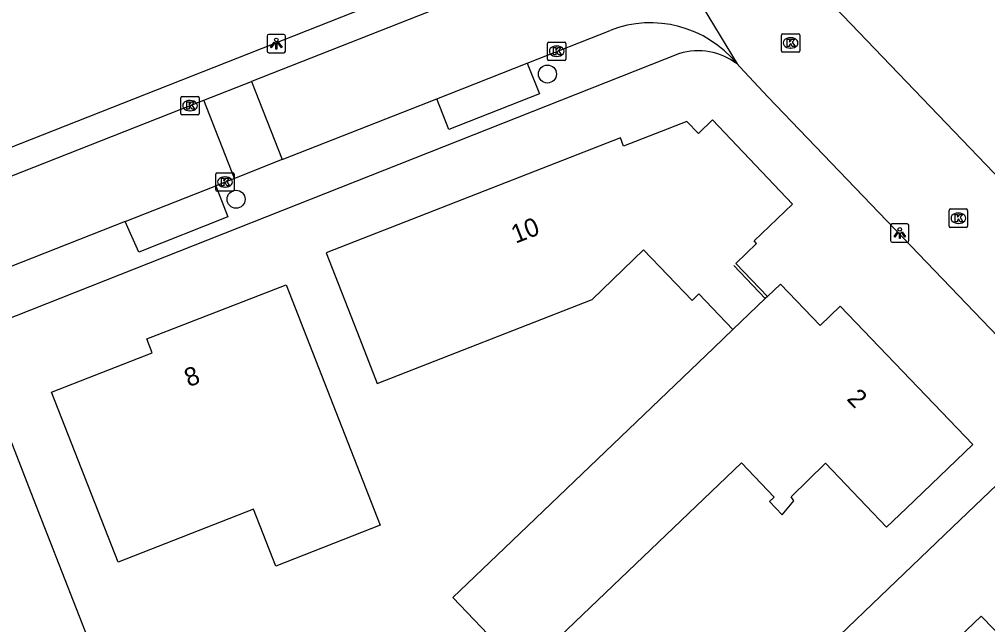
# Model space of a CAD drawing. Extents: x 159503 to 160347, y 382525 to 383272.
# Drawn here: x 159840.7 to 159893.2, y 382910.4 to 382943.2 of the extents above; entities that cross this region are included whole.
import ezdxf

# ---------------------------------------------------------------- set-up
doc = ezdxf.new("R2010")
doc.units = 0
for name, color, linetype in [('IMGEO_Boom', 7, 'Continuous'), ('IMGEO_Kolk', 7, 'Continuous'), ('IMGEO_Lichtpunt', 7, 'Continuous'), ('IMGEO_Muur', 7, 'Continuous'), ('IMGEO_Pand', 7, 'Continuous'), ('IMGEO_Pand_nummerreeks', 7, 'Continuous'), ('IMGEO_Rijbaan_lokaal_open', 7, 'Continuous'), ('IMGEO_Voetpad_open', 7, 'Continuous')]:
    doc.layers.add(name, color=color, linetype=linetype)

msp = doc.modelspace()

# ---------------------------------------------------------------- linework, layer by layer
at = {"layer": 'IMGEO_Boom'}
for centre in [(159869.34, 382940.263), (159852.44, 382933.464)]:
    msp.add_circle(centre, 0.489, dxfattribs=at)
at = {"layer": 'IMGEO_Kolk'}
for p, q in [((159869.417, 382941.998), (159870.269, 382941.998)), ((159882.033, 382941.524), (159882.033, 382942.376)), ((159882.108, 382942.45), (159882.96, 382942.45)), ((159882.521, 382942.23), (159882.546, 382942.23)), ((159883.034, 382942.376), (159883.034, 382941.524)), ((159869.342, 382941.072), (159869.342, 382941.924)), ((159869.83, 382941.778), (159869.855, 382941.778)), ((159870.343, 382941.924), (159870.343, 382941.072)), ((159882.544, 382941.67), (159882.519, 382941.67)), ((159870.269, 382940.998), (159869.417, 382940.998)), ((159869.853, 382941.218), (159869.828, 382941.218)), ((159882.96, 382941.45), (159882.108, 382941.45)), ((159849.443, 382938.12), (159849.443, 382938.972)), ((159849.518, 382939.046), (159850.37, 382939.046)), ((159849.931, 382938.826), (159849.956, 382938.826)), ((159850.444, 382938.972), (159850.444, 382938.12)), ((159850.37, 382938.046), (159849.518, 382938.046)), ((159849.954, 382938.266), (159849.929, 382938.266)), ((159851.337, 382933.975), (159851.337, 382934.827)), ((159851.412, 382934.901), (159852.264, 382934.901)), ((159851.825, 382934.681), (159851.85, 382934.681)), ((159852.338, 382934.827), (159852.338, 382933.975)), ((159851.848, 382934.121), (159851.823, 382934.121)), ((159852.264, 382933.901), (159851.412, 382933.901)), ((159891.14, 382932.01), (159891.14, 382932.862)), ((159891.215, 382932.936), (159892.067, 382932.936)), ((159891.628, 382932.716), (159891.653, 382932.716)), ((159892.141, 382932.862), (159892.141, 382932.01)), ((159891.651, 382932.156), (159891.626, 382932.156)), ((159892.067, 382931.936), (159891.215, 382931.936))]:
    msp.add_line(p, q, dxfattribs=at)
for points in [[(159869.417, 382941.998), (159870.269, 382941.998)], [(159882.033, 382941.524), (159882.033, 382942.376)], [(159882.108, 382942.45), (159882.96, 382942.45)], [(159882.354, 382942.15), (159882.477, 382942.15), (159882.477, 382941.999), (159882.607, 382942.15), (159882.771, 382942.15), (159882.625, 382941.999), (159882.778, 382941.75), (159882.626, 382941.75), (159882.541, 382941.914), (159882.477, 382941.847), (159882.477, 382941.75), (159882.354, 382941.75), (159882.354, 382942.15)], [(159883.034, 382942.376), (159883.034, 382941.524)], [(159869.342, 382941.072), (159869.342, 382941.924)], [(159869.663, 382941.698), (159869.786, 382941.698), (159869.786, 382941.547), (159869.916, 382941.698), (159870.08, 382941.698), (159869.934, 382941.547), (159870.087, 382941.298), (159869.935, 382941.298), (159869.85, 382941.462), (159869.786, 382941.395), (159869.786, 382941.298), (159869.663, 382941.298), (159869.663, 382941.698)], [(159870.343, 382941.924), (159870.343, 382941.072)], [(159870.269, 382940.998), (159869.417, 382940.998)], [(159882.96, 382941.45), (159882.108, 382941.45)], [(159849.443, 382938.12), (159849.443, 382938.972)], [(159849.518, 382939.046), (159850.37, 382939.046)], [(159850.444, 382938.972), (159850.444, 382938.12)], [(159849.764, 382938.746), (159849.887, 382938.746), (159849.887, 382938.595), (159850.017, 382938.746), (159850.181, 382938.746), (159850.035, 382938.595), (159850.188, 382938.346), (159850.036, 382938.346), (159849.951, 382938.51), (159849.887, 382938.443), (159849.887, 382938.346), (159849.764, 382938.346), (159849.764, 382938.746)], [(159850.37, 382938.046), (159849.518, 382938.046)], [(159851.337, 382933.975), (159851.337, 382934.827)], [(159851.412, 382934.901), (159852.264, 382934.901)], [(159852.338, 382934.827), (159852.338, 382933.975)], [(159851.658, 382934.601), (159851.781, 382934.601), (159851.781, 382934.45), (159851.911, 382934.601), (159852.075, 382934.601), (159851.929, 382934.45), (159852.082, 382934.201), (159851.93, 382934.201), (159851.845, 382934.365), (159851.781, 382934.298), (159851.781, 382934.201), (159851.658, 382934.201), (159851.658, 382934.601)], [(159852.264, 382933.901), (159851.412, 382933.901)], [(159891.14, 382932.01), (159891.14, 382932.862)], [(159891.215, 382932.936), (159892.067, 382932.936)], [(159891.461, 382932.636), (159891.584, 382932.636), (159891.584, 382932.485), (159891.714, 382932.636), (159891.878, 382932.636), (159891.732, 382932.485), (159891.885, 382932.236), (159891.733, 382932.236), (159891.648, 382932.4), (159891.584, 382932.333), (159891.584, 382932.236), (159891.461, 382932.236), (159891.461, 382932.636)], [(159892.141, 382932.862), (159892.141, 382932.01)], [(159892.067, 382931.936), (159891.215, 382931.936)]]:
    msp.add_lwpolyline(points, dxfattribs=at)
for centre, start, end in [((159869.419, 382941.922), 91.552, 178.448), ((159869.419, 382941.922), 91.552, 178.448), ((159870.267, 382941.922), 1.552, 88.448), ((159870.267, 382941.922), 1.552, 88.448), ((159882.11, 382942.374), 91.552, 178.448), ((159882.11, 382942.374), 91.552, 178.448), ((159882.958, 382942.374), 1.552, 88.448), ((159882.958, 382942.374), 1.552, 88.448), ((159882.11, 382941.526), 181.552, 268.448), ((159882.11, 382941.526), 181.552, 268.448), ((159882.958, 382941.526), 271.552, 358.448), ((159882.958, 382941.526), 271.552, 358.448), ((159869.419, 382941.074), 181.552, 268.448), ((159869.419, 382941.074), 181.552, 268.448), ((159870.267, 382941.074), 271.552, 358.448), ((159870.267, 382941.074), 271.552, 358.448), ((159849.52, 382938.97), 91.552, 178.448), ((159849.52, 382938.97), 91.552, 178.448), ((159850.368, 382938.97), 1.552, 88.448), ((159850.368, 382938.97), 1.552, 88.448), ((159849.52, 382938.122), 181.552, 268.448), ((159849.52, 382938.122), 181.552, 268.448), ((159850.368, 382938.122), 271.552, 358.448), ((159850.368, 382938.122), 271.552, 358.448), ((159851.414, 382934.825), 91.552, 178.448), ((159851.414, 382934.825), 91.552, 178.448), ((159852.262, 382934.825), 1.552, 88.448), ((159852.262, 382934.825), 1.552, 88.448), ((159851.414, 382933.977), 181.552, 268.448), ((159851.414, 382933.977), 181.552, 268.448), ((159852.262, 382933.977), 271.552, 358.448), ((159852.262, 382933.977), 271.552, 358.448), ((159891.217, 382932.86), 91.552, 178.448), ((159891.217, 382932.86), 91.552, 178.448), ((159892.065, 382932.86), 1.552, 88.448), ((159892.065, 382932.86), 1.552, 88.448), ((159891.217, 382932.012), 181.552, 268.448), ((159891.217, 382932.012), 181.552, 268.448), ((159892.065, 382932.012), 271.552, 358.448), ((159892.065, 382932.012), 271.552, 358.448)]:
    msp.add_arc(centre, 0.0765, start, end, dxfattribs=at)
for centre, major_axis, ratio, start_param, end_param in [((159882.52, 382941.95), (-0.387, 0.002), 0.722429, 4.712389, 7.853982), ((159882.545, 382941.95), (-0.39, 0.002), 0.717154, 1.570796, 4.712389), ((159869.829, 382941.498), (-0.387, 0.002), 0.722429, 4.712389, 7.853982), ((159869.854, 382941.498), (-0.39, 0.002), 0.717154, 1.570796, 4.712389), ((159849.93, 382938.546), (-0.387, 0.002), 0.722429, 4.712389, 7.853982), ((159849.955, 382938.546), (-0.39, 0.002), 0.717154, 1.570796, 4.712389), ((159851.824, 382934.401), (-0.387, 0.002), 0.722429, 4.712389, 7.853982), ((159851.849, 382934.401), (-0.39, 0.002), 0.717154, 1.570796, 4.712389), ((159891.627, 382932.436), (-0.387, 0.002), 0.722429, 4.712389, 7.853982), ((159891.652, 382932.436), (-0.39, 0.002), 0.717154, 1.570796, 4.712389)]:
    msp.add_ellipse(centre, major_axis=major_axis, ratio=ratio, start_param=start_param, end_param=end_param, dxfattribs=at)
at = {"layer": 'IMGEO_Lichtpunt'}
for p, q in [((159854.125, 382942.319), (159854.125, 382941.512)), ((159854.125, 382942.319), (159854.125, 382941.512)), ((159855.027, 382942.414), (159854.219, 382942.414)), ((159855.027, 382942.414), (159854.219, 382942.414)), ((159855.121, 382941.512), (159855.121, 382942.319)), ((159855.121, 382941.512), (159855.121, 382942.319)), ((159854.219, 382941.418), (159855.027, 382941.418)), ((159854.219, 382941.418), (159855.027, 382941.418)), ((159887.96, 382932.033), (159887.96, 382931.226)), ((159887.96, 382932.033), (159887.96, 382931.226)), ((159888.862, 382932.128), (159888.054, 382932.128)), ((159888.862, 382932.128), (159888.054, 382932.128)), ((159888.956, 382931.226), (159888.956, 382932.033)), ((159888.956, 382931.226), (159888.956, 382932.033)), ((159888.054, 382931.132), (159888.862, 382931.132)), ((159888.054, 382931.132), (159888.862, 382931.132))]:
    msp.add_line(p, q, dxfattribs=at)
for points in [[(159854.499, 382941.983), (159854.538, 382941.955), (159854.35, 382941.693), (159854.312, 382941.72), (159854.499, 382941.983)], [(159854.711, 382941.955), (159854.749, 382941.982), (159854.936, 382941.72), (159854.897, 382941.692), (159854.711, 382941.955)], [(159854.601, 382941.935), (159854.648, 382941.935), (159854.648, 382941.613), (159854.601, 382941.613), (159854.601, 382941.935)], [(159888.334, 382931.697), (159888.373, 382931.669), (159888.185, 382931.407), (159888.147, 382931.434), (159888.334, 382931.697)], [(159888.436, 382931.649), (159888.483, 382931.649), (159888.483, 382931.327), (159888.436, 382931.327), (159888.436, 382931.649)], [(159888.546, 382931.669), (159888.584, 382931.696), (159888.771, 382931.434), (159888.732, 382931.406), (159888.546, 382931.669)]]:
    msp.add_lwpolyline(points, dxfattribs=at)
for centre in [(159854.624, 382942.117), (159888.459, 382931.831)]:
    msp.add_circle(centre, 0.0994, dxfattribs=at)
for centre, start, end in [((159854.219, 382942.319), 90, 180), ((159854.219, 382942.319), 90, 180), ((159855.027, 382942.319), 0, 90), ((159855.027, 382942.319), 0, 90), ((159854.219, 382941.512), 180, 270), ((159854.219, 382941.512), 180, 270), ((159855.027, 382941.512), 270, 0), ((159855.027, 382941.512), 270, 360), ((159888.054, 382932.033), 90, 180), ((159888.054, 382932.033), 90, 180), ((159888.862, 382932.033), 0, 90), ((159888.862, 382932.033), 0, 90), ((159888.054, 382931.226), 180, 270), ((159888.054, 382931.226), 180, 270), ((159888.862, 382931.226), 270, 0), ((159888.862, 382931.226), 270, 360)]:
    msp.add_arc(centre, 0.0946, start, end, dxfattribs=at)
at = {"layer": 'IMGEO_Muur'}
msp.add_lwpolyline([(159879.456, 382929.872), (159881.158, 382928.071)], dxfattribs=at)
at = {"layer": 'IMGEO_Pand'}
for points in [[(159881.275, 382928.183), (159879.559, 382929.971), (159880.689, 382931.055), (159880.55, 382931.199), (159882.629, 382933.194), (159878.3, 382937.783), (159877.536, 382937.034), (159876.894, 382937.677), (159873.457, 382936.351), (159873.309, 382936.796), (159857.327, 382930.547), (159859.148, 382925.891), (159860.095, 382923.469), (159871.758, 382928.029), (159874.559, 382930.717), (159877.19, 382927.975), (159877.556, 382928.326), (159879.407, 382926.397)], [(159879.407, 382926.397), (159878.369, 382925.404), (159867.001, 382914.531), (159864.197, 382911.849), (159868.033, 382907.837), (159870.838, 382910.519), (159879.866, 382919.159), (159881.644, 382917.286), (159881.396, 382917.066), (159882.084, 382916.326), (159882.705, 382917.091), (159882.567, 382917.303), (159884.424, 382919.132), (159887.742, 382915.659), (159888.822, 382916.695), (159892.43, 382920.156), (159885.216, 382927.658), (159884.134, 382926.62), (159881.982, 382928.859), (159881.275, 382928.183)], [(159860.258, 382915.772), (159854.598, 382913.555), (159853.389, 382916.644), (159846.046, 382913.769), (159842.432, 382922.996), (159847.888, 382925.132), (159847.59, 382925.89), (159855.15, 382928.82), (159860.258, 382915.772)], [(159881.275, 382928.183), (159881.158, 382928.071), (159879.407, 382926.397)], [(159846.866, 382903.296), (159840.225, 382900.649), (159837.9, 382906.568), (159838.747, 382908.507), (159837.494, 382911.622), (159836, 382912.309), (159833.186, 382911.18), (159833.664, 382909.806), (159828.984, 382907.938), (159827.481, 382911.745), (159825.644, 382916.395), (159839.605, 382921.884), (159841.424, 382917.227), (159846.866, 382903.296)], [(159898.75, 382900.538), (159897.338, 382901.983), (159899.452, 382904.048), (159897.237, 382906.374), (159896.798, 382905.952), (159895.793, 382906.945), (159896.237, 382907.385), (159892.868, 382910.834), (159884.436, 382902.771), (159882.298, 382900.727), (159879.16, 382904.008), (159881.283, 382906.041), (159891.329, 382915.663), (159894.939, 382919.121), (159897.452, 382916.506), (159898.091, 382917.108), (159904.318, 382910.646), (159901.99, 382908.398), (159902.993, 382907.427), (159900.935, 382905.463), (159902.304, 382904.01)]]:
    msp.add_lwpolyline(points, dxfattribs=at)
at = {"layer": 'IMGEO_Rijbaan_lokaal_open'}
for points in [[(159874.404, 382949.452), (159879.627, 382940.809)], [(159805.148, 382922.46), (159871.857, 382948.784)], [(159872.506, 382947.434), (159853.277, 382939.858)], [(159882.469, 382946.51), (159882.622, 382946.33), (159882.782, 382946.157), (159921.607, 382905.68)], [(159868.238, 382940.855), (159872.735, 382942.627)], [(159863.33, 382938.922), (159868.238, 382940.855)], [(159908.873, 382910.281), (159881.307, 382939.023), (159879.787, 382940.656), (159879.627, 382940.809)], [(159850.691, 382938.839), (159853.277, 382939.858)], [(159853.277, 382939.858), (159854.946, 382935.619)], [(159805.224, 382920.924), (159850.691, 382938.839)], [(159852.36, 382934.6), (159850.691, 382938.839)], [(159854.946, 382935.619), (159863.33, 382938.922)], [(159854.946, 382935.619), (159852.36, 382934.6)], [(159846.419, 382932.259), (159851.334, 382934.196)], [(159852.36, 382934.6), (159851.334, 382934.196)], [(159846.419, 382932.259), (159829.466, 382925.58)]]:
    msp.add_lwpolyline(points, dxfattribs=at)
msp.add_arc((159874.937, 382937.003), 6.04, 39.0609, 111.3848, dxfattribs=at)
at = {"layer": 'IMGEO_Voetpad_open'}
for points in [[(159876.5, 382941.374), (159819.719, 382918.916)], [(159868.238, 382940.855), (159868.916, 382939.194), (159863.994, 382937.243), (159863.33, 382938.922)], [(159851.334, 382934.196), (159852.001, 382932.516), (159847.155, 382930.599), (159846.419, 382932.259)]]:
    msp.add_lwpolyline(points, dxfattribs=at)
msp.add_arc((159877.522, 382938.096), 3.433, 52.1923, 107.3238, dxfattribs=at)

# ---------------------------------------------------------------- texts
at = {"layer": 'IMGEO_Pand_nummerreeks'}
for s, rotation, p in [('10', 21.3541, (159867.612, 382931.048)), ('8', 21.1846, (159849.872, 382923.256)), ('2', 313.8769, (159885.536, 382922.595))]:
    msp.add_text(s, height=1, rotation=rotation, dxfattribs=at).set_placement(p)

doc.saveas('drawing.dxf')
